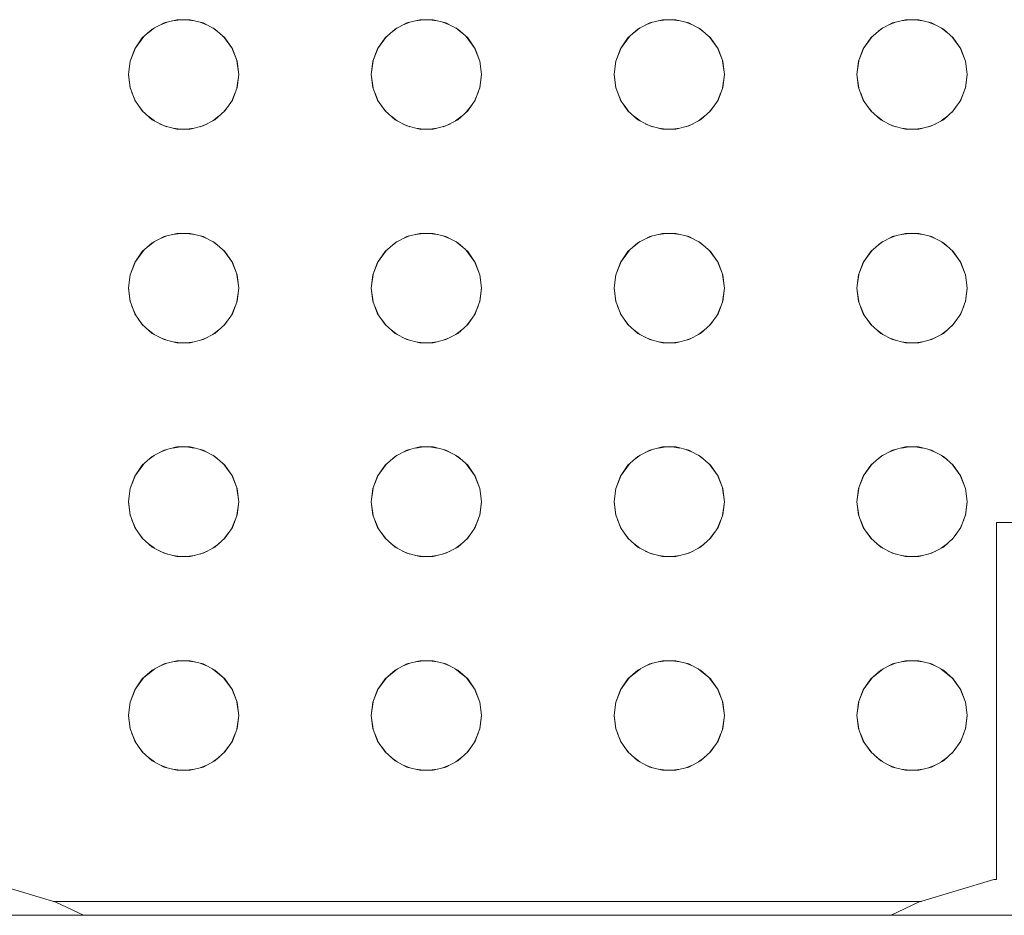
# Model space of a CAD drawing. Header units: millimetres. Extents: x 321 to 585, y -277 to 9.
# Tile 524 of 656: x 342.918 to 343.204, y -134.146 to -133.886. Entities that reach past the tile are written whole.
import ezdxf

# ---------------------------------------------------------------- set-up
doc = ezdxf.new("R2010")
doc.units = ezdxf.units.MM
doc.header["$MEASUREMENT"] = 0
doc.layers.add('IFC-Elemento construtivo genérico-Contorno', color=253, linetype='Continuous', lineweight=5)

msp = doc.modelspace()

# ---------------------------------------------------------------- linework, layer by layer
at = {"layer": 'IFC-Elemento construtivo genérico-Contorno', "lineweight": 5}
for p, q in [((342.95575, -133.88948), (342.95758, -133.88808)), ((342.95698, -133.8884), (342.9604, -133.8866)), ((342.95913, -133.88726), (342.96126, -133.88638)), ((342.9604, -133.8866), (342.96414, -133.88568)), ((342.96292, -133.88598), (342.96518, -133.88568)), ((342.96414, -133.88568), (342.968, -133.88568)), ((342.96696, -133.88568), (342.96921, -133.88597)), ((342.968, -133.88568), (342.97174, -133.8866)), ((342.97089, -133.88639), (342.97301, -133.88726)), ((342.97174, -133.8866), (342.97516, -133.8884)), ((342.97457, -133.88808), (342.97639, -133.88948)), ((343.02624, -133.88949), (343.02807, -133.88808)), ((343.02747, -133.8884), (343.03089, -133.8866)), ((343.02962, -133.88726), (343.03175, -133.88638)), ((343.03089, -133.8866), (343.03463, -133.88568)), ((343.03342, -133.88598), (343.03568, -133.88568)), ((343.03463, -133.88568), (343.03849, -133.88568)), ((343.03745, -133.88568), (343.03971, -133.88598)), ((343.03849, -133.88568), (343.04224, -133.8866)), ((343.04137, -133.88638), (343.0435, -133.88726)), ((343.04224, -133.8866), (343.04565, -133.8884)), ((343.04506, -133.88808), (343.04688, -133.88949)), ((343.09674, -133.88948), (343.09856, -133.88808)), ((343.09797, -133.8884), (343.10138, -133.8866)), ((343.10011, -133.88726), (343.10224, -133.88638)), ((343.10138, -133.8866), (343.10512, -133.88568)), ((343.10391, -133.88598), (343.10617, -133.88568)), ((343.10512, -133.88568), (343.10898, -133.88568)), ((343.10794, -133.88568), (343.1102, -133.88597)), ((343.10898, -133.88568), (343.11273, -133.8866)), ((343.11187, -133.88639), (343.11399, -133.88726)), ((343.11273, -133.8866), (343.11614, -133.8884)), ((343.11555, -133.88808), (343.11737, -133.88948)), ((343.16722, -133.88949), (343.16905, -133.88808)), ((343.16846, -133.8884), (343.17187, -133.8866)), ((343.17061, -133.88726), (343.17273, -133.88638)), ((343.17187, -133.8866), (343.17562, -133.88568)), ((343.1744, -133.88598), (343.17666, -133.88568)), ((343.17562, -133.88568), (343.17948, -133.88568)), ((343.17843, -133.88568), (343.18069, -133.88598)), ((343.17948, -133.88568), (343.18322, -133.8866)), ((343.18236, -133.88638), (343.18449, -133.88726)), ((343.18322, -133.8866), (343.18664, -133.8884)), ((343.18604, -133.88808), (343.18787, -133.88949)), ((342.9519, -133.89413), (342.95451, -133.89058)), ((342.9519, -133.89413), (342.95409, -133.89095)), ((342.95409, -133.89095), (342.95698, -133.8884)), ((342.97516, -133.8884), (342.97805, -133.89095)), ((342.97763, -133.89058), (342.98024, -133.89413)), ((342.97805, -133.89095), (342.98024, -133.89413)), ((343.0224, -133.89413), (343.02501, -133.89058)), ((343.0224, -133.89413), (343.02459, -133.89095)), ((343.02459, -133.89095), (343.02747, -133.8884)), ((343.04565, -133.8884), (343.04854, -133.89095)), ((343.04812, -133.89058), (343.05073, -133.89413)), ((343.04854, -133.89095), (343.05073, -133.89413)), ((343.09289, -133.89413), (343.09549, -133.89058)), ((343.09289, -133.89413), (343.09508, -133.89095)), ((343.09508, -133.89095), (343.09797, -133.8884)), ((343.11614, -133.8884), (343.11903, -133.89095)), ((343.11862, -133.89058), (343.12122, -133.89413)), ((343.11903, -133.89095), (343.12122, -133.89413)), ((343.16338, -133.89413), (343.16599, -133.89058)), ((343.16338, -133.89413), (343.16557, -133.89095)), ((343.16557, -133.89095), (343.16846, -133.8884)), ((343.18664, -133.8884), (343.18952, -133.89095)), ((343.18911, -133.89058), (343.19171, -133.89413)), ((343.18952, -133.89095), (343.19171, -133.89413)), ((342.95053, -133.89773), (342.95209, -133.89388)), ((342.98006, -133.89388), (342.98161, -133.89773)), ((343.02103, -133.89773), (343.02258, -133.89388)), ((343.05055, -133.89388), (343.0521, -133.89773)), ((343.09152, -133.89773), (343.09307, -133.89387)), ((343.12104, -133.89388), (343.12259, -133.89773)), ((343.16201, -133.89773), (343.16356, -133.89388)), ((343.19153, -133.89387), (343.19308, -133.89773)), ((342.95053, -133.89773), (342.9519, -133.89413)), ((342.98024, -133.89413), (342.98161, -133.89773)), ((343.02103, -133.89773), (343.0224, -133.89413)), ((343.05073, -133.89413), (343.0521, -133.89773)), ((343.09152, -133.89773), (343.09289, -133.89413)), ((343.12122, -133.89413), (343.12259, -133.89773)), ((343.16201, -133.89773), (343.16338, -133.89413)), ((343.19171, -133.89413), (343.19308, -133.89773)), ((342.95007, -133.90156), (342.95059, -133.89758)), ((342.95007, -133.90156), (342.95053, -133.89773)), ((342.98155, -133.89758), (342.98207, -133.90156)), ((342.98161, -133.89773), (342.98207, -133.90156)), ((343.02056, -133.90156), (343.02109, -133.89758)), ((343.02056, -133.90156), (343.02103, -133.89773)), ((343.05204, -133.89758), (343.05256, -133.90156)), ((343.0521, -133.89773), (343.05256, -133.90156)), ((343.09105, -133.90156), (343.09158, -133.89758)), ((343.09105, -133.90156), (343.09152, -133.89773)), ((343.12253, -133.89758), (343.12305, -133.90156)), ((343.12259, -133.89773), (343.12305, -133.90156)), ((343.16155, -133.90156), (343.16207, -133.89758)), ((343.16155, -133.90156), (343.16201, -133.89773)), ((343.19302, -133.89758), (343.19355, -133.90156)), ((343.19308, -133.89773), (343.19355, -133.90156)), ((342.95007, -133.90156), (342.9506, -133.90554)), ((342.95007, -133.90156), (342.95053, -133.90539)), ((342.98155, -133.90554), (342.98207, -133.90156)), ((342.98161, -133.90539), (342.98207, -133.90156)), ((343.02056, -133.90156), (343.02109, -133.90554)), ((343.02056, -133.90156), (343.02103, -133.90539)), ((343.05204, -133.90554), (343.05256, -133.90156)), ((343.0521, -133.90539), (343.05256, -133.90156)), ((343.09105, -133.90156), (343.09158, -133.90554)), ((343.09105, -133.90156), (343.09152, -133.90539)), ((343.12253, -133.90554), (343.12305, -133.90156)), ((343.12259, -133.90539), (343.12305, -133.90156)), ((343.16155, -133.90156), (343.16207, -133.90554)), ((343.16155, -133.90156), (343.16201, -133.90539)), ((343.19302, -133.90554), (343.19355, -133.90156)), ((343.19308, -133.90539), (343.19355, -133.90156)), ((342.95053, -133.90539), (342.9519, -133.909)), ((342.95106, -133.90676), (342.9521, -133.90928)), ((342.98004, -133.90928), (342.98108, -133.90676)), ((342.98024, -133.909), (342.98161, -133.90539)), ((343.02103, -133.90539), (343.0224, -133.909)), ((343.02155, -133.90676), (343.0226, -133.90929)), ((343.05053, -133.90928), (343.05158, -133.90676)), ((343.05073, -133.909), (343.0521, -133.90539)), ((343.09152, -133.90539), (343.09289, -133.909)), ((343.09203, -133.90674), (343.09309, -133.90929)), ((343.12102, -133.90928), (343.12207, -133.90676)), ((343.12122, -133.909), (343.12259, -133.90539)), ((343.16201, -133.90539), (343.16338, -133.909)), ((343.16253, -133.90676), (343.16358, -133.90929)), ((343.19151, -133.90929), (343.19257, -133.90674)), ((343.19171, -133.909), (343.19308, -133.90539)), ((342.9519, -133.909), (342.95409, -133.91217)), ((342.95297, -133.91053), (342.95448, -133.91252)), ((342.97766, -133.91252), (342.97917, -133.91053)), ((342.97805, -133.91217), (342.98024, -133.909)), ((343.0224, -133.909), (343.02459, -133.91217)), ((343.02345, -133.91053), (343.02498, -133.91252)), ((343.04815, -133.91252), (343.04966, -133.91054)), ((343.04854, -133.91217), (343.05073, -133.909)), ((343.09289, -133.909), (343.09508, -133.91217)), ((343.09394, -133.91052), (343.09546, -133.91252)), ((343.11865, -133.91252), (343.12016, -133.91053)), ((343.11903, -133.91217), (343.12122, -133.909)), ((343.16338, -133.909), (343.16557, -133.91217)), ((343.16443, -133.91053), (343.16596, -133.91252)), ((343.18914, -133.91252), (343.19066, -133.91052)), ((343.18952, -133.91217), (343.19171, -133.909)), ((342.95409, -133.91217), (342.95698, -133.91473)), ((342.95573, -133.91362), (342.9576, -133.91506)), ((342.97454, -133.91506), (342.97641, -133.91362)), ((342.97516, -133.91473), (342.97805, -133.91217)), ((343.02459, -133.91217), (343.02747, -133.91473)), ((343.02621, -133.91361), (343.02809, -133.91506)), ((343.04503, -133.91506), (343.04691, -133.91362)), ((343.04565, -133.91473), (343.04854, -133.91217)), ((343.09508, -133.91217), (343.09797, -133.91473)), ((343.09671, -133.91362), (343.09859, -133.91506)), ((343.11552, -133.91506), (343.1174, -133.91362)), ((343.11614, -133.91473), (343.11903, -133.91217)), ((343.16557, -133.91217), (343.16846, -133.91473)), ((343.1672, -133.91361), (343.16908, -133.91506)), ((343.18602, -133.91506), (343.18789, -133.91362)), ((343.18664, -133.91473), (343.18952, -133.91217)), ((342.95698, -133.91473), (342.9604, -133.91652)), ((342.95912, -133.91585), (342.96122, -133.91673)), ((342.9604, -133.91652), (342.96414, -133.91745)), ((342.968, -133.91745), (342.97174, -133.91652)), ((342.97092, -133.91673), (342.97302, -133.91586)), ((342.97174, -133.91652), (342.97516, -133.91473)), ((343.02747, -133.91473), (343.03089, -133.91652)), ((343.02961, -133.91586), (343.03171, -133.91673)), ((343.03089, -133.91652), (343.03463, -133.91745)), ((343.03849, -133.91745), (343.04224, -133.91652)), ((343.04141, -133.91673), (343.04351, -133.91586)), ((343.04224, -133.91652), (343.04565, -133.91473)), ((343.09797, -133.91473), (343.10138, -133.91652)), ((343.1001, -133.91585), (343.10221, -133.91673)), ((343.10138, -133.91652), (343.10512, -133.91745)), ((343.10898, -133.91745), (343.11273, -133.91652)), ((343.11191, -133.91673), (343.114, -133.91586)), ((343.11273, -133.91652), (343.11614, -133.91473)), ((343.16846, -133.91473), (343.17187, -133.91652)), ((343.1706, -133.91586), (343.1727, -133.91673)), ((343.17187, -133.91652), (343.17562, -133.91745)), ((343.17948, -133.91745), (343.18322, -133.91652)), ((343.1824, -133.91673), (343.18449, -133.91586)), ((343.18322, -133.91652), (343.18664, -133.91473)), ((342.96295, -133.91716), (342.96518, -133.91745)), ((342.96414, -133.91745), (342.968, -133.91745)), ((342.96696, -133.91745), (342.96918, -133.91716)), ((343.03345, -133.91716), (343.03568, -133.91745)), ((343.03463, -133.91745), (343.03849, -133.91745)), ((343.03745, -133.91745), (343.03968, -133.91716)), ((343.10394, -133.91716), (343.10617, -133.91745)), ((343.10512, -133.91745), (343.10898, -133.91745)), ((343.10794, -133.91745), (343.11017, -133.91716)), ((343.17443, -133.91716), (343.17666, -133.91745)), ((343.17562, -133.91745), (343.17948, -133.91745)), ((343.17843, -133.91745), (343.18066, -133.91716)), ((342.9604, -133.9486), (342.96414, -133.94768)), ((342.96299, -133.94797), (342.96517, -133.94768)), ((342.96414, -133.94768), (342.968, -133.94768)), ((342.96697, -133.94768), (342.96915, -133.94797)), ((342.968, -133.94768), (342.97174, -133.9486)), ((343.03089, -133.9486), (343.03463, -133.94768)), ((343.03348, -133.94797), (343.03566, -133.94768)), ((343.03463, -133.94768), (343.03849, -133.94768)), ((343.03747, -133.94768), (343.03964, -133.94797)), ((343.03849, -133.94768), (343.04224, -133.9486)), ((343.10138, -133.9486), (343.10512, -133.94768)), ((343.10397, -133.94797), (343.10615, -133.94768)), ((343.10512, -133.94768), (343.10898, -133.94768)), ((343.10796, -133.94768), (343.11013, -133.94797)), ((343.10898, -133.94768), (343.11273, -133.9486)), ((343.17187, -133.9486), (343.17562, -133.94768)), ((343.17447, -133.94797), (343.17664, -133.94768)), ((343.17562, -133.94768), (343.17948, -133.94768)), ((343.17845, -133.94768), (343.18063, -133.94797)), ((343.17948, -133.94768), (343.18322, -133.9486)), ((342.95409, -133.95296), (342.95698, -133.9504)), ((342.95575, -133.95148), (342.95758, -133.95008)), ((342.95698, -133.9504), (342.9604, -133.9486)), ((342.95915, -133.94925), (342.96121, -133.94841)), ((342.97094, -133.94841), (342.97298, -133.94925)), ((342.97174, -133.9486), (342.97516, -133.9504)), ((342.97457, -133.95008), (342.97639, -133.95148)), ((342.97516, -133.9504), (342.97805, -133.95296)), ((343.02459, -133.95296), (343.02747, -133.9504)), ((343.02624, -133.95149), (343.02807, -133.95008)), ((343.02747, -133.9504), (343.03089, -133.9486)), ((343.02965, -133.94925), (343.0317, -133.94841)), ((343.04142, -133.94841), (343.04348, -133.94925)), ((343.04224, -133.9486), (343.04565, -133.9504)), ((343.04506, -133.95008), (343.04688, -133.95149)), ((343.04565, -133.9504), (343.04854, -133.95296)), ((343.09508, -133.95296), (343.09797, -133.9504)), ((343.09674, -133.95148), (343.09856, -133.95008)), ((343.09797, -133.9504), (343.10138, -133.9486)), ((343.10013, -133.94925), (343.1022, -133.94841)), ((343.11192, -133.94841), (343.11397, -133.94925)), ((343.11273, -133.9486), (343.11614, -133.9504)), ((343.11555, -133.95008), (343.11737, -133.95148)), ((343.11614, -133.9504), (343.11903, -133.95296)), ((343.16557, -133.95296), (343.16846, -133.9504)), ((343.16722, -133.95149), (343.16905, -133.95008)), ((343.16846, -133.9504), (343.17187, -133.9486)), ((343.17063, -133.94925), (343.17269, -133.94841)), ((343.18241, -133.94841), (343.18446, -133.94925)), ((343.18322, -133.9486), (343.18664, -133.9504)), ((343.18604, -133.95008), (343.18787, -133.95149)), ((343.18664, -133.9504), (343.18952, -133.95296)), ((342.9519, -133.95613), (342.95451, -133.95258)), ((342.9519, -133.95613), (342.95409, -133.95296)), ((342.97763, -133.95258), (342.98024, -133.95613)), ((342.97805, -133.95296), (342.98024, -133.95613)), ((343.0224, -133.95613), (343.02501, -133.95258)), ((343.0224, -133.95613), (343.02459, -133.95296)), ((343.04812, -133.95258), (343.05073, -133.95613)), ((343.04854, -133.95296), (343.05073, -133.95613)), ((343.09289, -133.95613), (343.09549, -133.95258)), ((343.09289, -133.95613), (343.09508, -133.95296)), ((343.11862, -133.95258), (343.12122, -133.95613)), ((343.11903, -133.95296), (343.12122, -133.95613)), ((343.16338, -133.95613), (343.16599, -133.95258)), ((343.16338, -133.95613), (343.16557, -133.95296)), ((343.18911, -133.95258), (343.19171, -133.95613)), ((343.18952, -133.95296), (343.19171, -133.95613)), ((342.95053, -133.95973), (342.95209, -133.95589)), ((342.95053, -133.95973), (342.9519, -133.95613)), ((342.98006, -133.95589), (342.98161, -133.95973)), ((342.98024, -133.95613), (342.98161, -133.95973)), ((343.02103, -133.95973), (343.02258, -133.95589)), ((343.02103, -133.95973), (343.0224, -133.95613)), ((343.05055, -133.95589), (343.0521, -133.95973)), ((343.05073, -133.95613), (343.0521, -133.95973)), ((343.09152, -133.95973), (343.09307, -133.95588)), ((343.09152, -133.95973), (343.09289, -133.95613)), ((343.12104, -133.95589), (343.12259, -133.95973)), ((343.12122, -133.95613), (343.12259, -133.95973)), ((343.16201, -133.95973), (343.16356, -133.95589)), ((343.16201, -133.95973), (343.16338, -133.95613)), ((343.19153, -133.95588), (343.19308, -133.95973)), ((343.19171, -133.95613), (343.19308, -133.95973)), ((342.95007, -133.96356), (342.95059, -133.95959)), ((342.98155, -133.95959), (342.98207, -133.96356)), ((343.02056, -133.96356), (343.02109, -133.95959)), ((343.05204, -133.95959), (343.05256, -133.96356)), ((343.09105, -133.96356), (343.09158, -133.95959)), ((343.12253, -133.95959), (343.12305, -133.96356)), ((343.16155, -133.96356), (343.16207, -133.95959)), ((343.19302, -133.95959), (343.19355, -133.96356)), ((342.95007, -133.96356), (342.95053, -133.95973)), ((342.98161, -133.95973), (342.98207, -133.96356)), ((343.02056, -133.96356), (343.02103, -133.95973)), ((343.0521, -133.95973), (343.05256, -133.96356)), ((343.09105, -133.96356), (343.09152, -133.95973)), ((343.12259, -133.95973), (343.12305, -133.96356)), ((343.16155, -133.96356), (343.16201, -133.95973)), ((343.19308, -133.95973), (343.19355, -133.96356)), ((342.95007, -133.96356), (342.9506, -133.96755)), ((342.95007, -133.96356), (342.95053, -133.96739)), ((342.98155, -133.96755), (342.98207, -133.96356)), ((342.98161, -133.96739), (342.98207, -133.96356)), ((343.02056, -133.96356), (343.02109, -133.96755)), ((343.02056, -133.96356), (343.02103, -133.96739)), ((343.05204, -133.96755), (343.05256, -133.96356)), ((343.0521, -133.96739), (343.05256, -133.96356)), ((343.09105, -133.96356), (343.09158, -133.96755)), ((343.09105, -133.96356), (343.09152, -133.96739)), ((343.12253, -133.96755), (343.12305, -133.96356)), ((343.12259, -133.96739), (343.12305, -133.96356)), ((343.16155, -133.96356), (343.16207, -133.96755)), ((343.16155, -133.96356), (343.16201, -133.96739)), ((343.19302, -133.96755), (343.19355, -133.96356)), ((343.19308, -133.96739), (343.19355, -133.96356)), ((342.95053, -133.96739), (342.9519, -133.97099)), ((342.98024, -133.97099), (342.98161, -133.96739)), ((343.02103, -133.96739), (343.0224, -133.97099)), ((343.05073, -133.97099), (343.0521, -133.96739)), ((343.09152, -133.96739), (343.09289, -133.97099)), ((343.12122, -133.97099), (343.12259, -133.96739)), ((343.16201, -133.96739), (343.16338, -133.97099)), ((343.19171, -133.97099), (343.19308, -133.96739)), ((342.95107, -133.96881), (342.95209, -133.97127)), ((342.9519, -133.97099), (342.95409, -133.97417)), ((342.97805, -133.97417), (342.98024, -133.97099)), ((342.98005, -133.97127), (342.98107, -133.96881)), ((343.02157, -133.96881), (343.02258, -133.97127)), ((343.0224, -133.97099), (343.02459, -133.97417)), ((343.04854, -133.97417), (343.05073, -133.97099)), ((343.05054, -133.97127), (343.05156, -133.96881)), ((343.09205, -133.96879), (343.09308, -133.97128)), ((343.09289, -133.97099), (343.09508, -133.97417)), ((343.11903, -133.97417), (343.12122, -133.97099)), ((343.12103, -133.97127), (343.12205, -133.96881)), ((343.16255, -133.96881), (343.16357, -133.97127)), ((343.16338, -133.97099), (343.16557, -133.97417)), ((343.18952, -133.97417), (343.19171, -133.97099)), ((343.19152, -133.97128), (343.19255, -133.96879)), ((342.95303, -133.97263), (342.95446, -133.97449)), ((342.97769, -133.97449), (342.97911, -133.97263)), ((343.02352, -133.97262), (343.02495, -133.97449)), ((343.04818, -133.97449), (343.04959, -133.97263)), ((343.09401, -133.97261), (343.09544, -133.97449)), ((343.11867, -133.97449), (343.12009, -133.97263)), ((343.1645, -133.97262), (343.16594, -133.97449)), ((343.18916, -133.97449), (343.19059, -133.97261)), ((342.95409, -133.97417), (342.95698, -133.97673)), ((342.95581, -133.97569), (342.95757, -133.97704)), ((342.95698, -133.97673), (342.9604, -133.97852)), ((342.97174, -133.97852), (342.97516, -133.97673)), ((342.97457, -133.97704), (342.97633, -133.97569)), ((342.97516, -133.97673), (342.97805, -133.97417)), ((343.02459, -133.97417), (343.02747, -133.97673)), ((343.02629, -133.97568), (343.02806, -133.97704)), ((343.02747, -133.97673), (343.03089, -133.97852)), ((343.04224, -133.97852), (343.04565, -133.97673)), ((343.04506, -133.97704), (343.04683, -133.97568)), ((343.04565, -133.97673), (343.04854, -133.97417)), ((343.09508, -133.97417), (343.09797, -133.97673)), ((343.0968, -133.97569), (343.09855, -133.97704)), ((343.09797, -133.97673), (343.10138, -133.97852)), ((343.11273, -133.97852), (343.11614, -133.97673)), ((343.11556, -133.97704), (343.11731, -133.97569)), ((343.11614, -133.97673), (343.11903, -133.97417)), ((343.16557, -133.97417), (343.16846, -133.97673)), ((343.16728, -133.97568), (343.16905, -133.97704)), ((343.16846, -133.97673), (343.17187, -133.97852)), ((343.18322, -133.97852), (343.18664, -133.97673)), ((343.18605, -133.97704), (343.18781, -133.97568)), ((343.18664, -133.97673), (343.18952, -133.97417)), ((342.95915, -133.97787), (342.96121, -133.97872)), ((342.9604, -133.97852), (342.96414, -133.97944)), ((342.96299, -133.97916), (342.96517, -133.97944)), ((342.96414, -133.97944), (342.968, -133.97944)), ((342.96697, -133.97944), (342.96915, -133.97916)), ((342.968, -133.97944), (342.97174, -133.97852)), ((342.97094, -133.97872), (342.97298, -133.97787)), ((343.02965, -133.97787), (343.0317, -133.97872)), ((343.03089, -133.97852), (343.03463, -133.97944)), ((343.03348, -133.97916), (343.03566, -133.97944)), ((343.03463, -133.97944), (343.03849, -133.97944)), ((343.03747, -133.97944), (343.03964, -133.97916)), ((343.03849, -133.97944), (343.04224, -133.97852)), ((343.04142, -133.97872), (343.04348, -133.97787)), ((343.10013, -133.97787), (343.1022, -133.97872)), ((343.10138, -133.97852), (343.10512, -133.97944)), ((343.10397, -133.97916), (343.10615, -133.97944)), ((343.10512, -133.97944), (343.10898, -133.97944)), ((343.10796, -133.97944), (343.11013, -133.97916)), ((343.10898, -133.97944), (343.11273, -133.97852)), ((343.11192, -133.97872), (343.11397, -133.97787)), ((343.17063, -133.97787), (343.17269, -133.97872)), ((343.17187, -133.97852), (343.17562, -133.97944)), ((343.17447, -133.97916), (343.17664, -133.97944)), ((343.17562, -133.97944), (343.17948, -133.97944)), ((343.17845, -133.97944), (343.18063, -133.97916)), ((343.17948, -133.97944), (343.18322, -133.97852)), ((343.18241, -133.97872), (343.18446, -133.97787)), ((342.95698, -134.01239), (342.9604, -134.0106)), ((342.95912, -134.01128), (342.96122, -134.0104)), ((342.9604, -134.0106), (342.96414, -134.00967)), ((342.96295, -134.00997), (342.96518, -134.00967)), ((342.96414, -134.00967), (342.968, -134.00967)), ((342.96696, -134.00967), (342.96918, -134.00997)), ((342.968, -134.00967), (342.97174, -134.0106)), ((342.97092, -134.0104), (342.97302, -134.01127)), ((342.97174, -134.0106), (342.97516, -134.01239)), ((343.02747, -134.01239), (343.03089, -134.0106)), ((343.02961, -134.01127), (343.03171, -134.0104)), ((343.03089, -134.0106), (343.03463, -134.00967)), ((343.03345, -134.00997), (343.03568, -134.00967)), ((343.03463, -134.00967), (343.03849, -134.00967)), ((343.03745, -134.00967), (343.03968, -134.00997)), ((343.03849, -134.00967), (343.04224, -134.0106)), ((343.04141, -134.0104), (343.04351, -134.01127)), ((343.04224, -134.0106), (343.04565, -134.01239)), ((343.09797, -134.01239), (343.10138, -134.0106)), ((343.1001, -134.01128), (343.10221, -134.0104)), ((343.10138, -134.0106), (343.10512, -134.00967)), ((343.10394, -134.00997), (343.10617, -134.00967)), ((343.10512, -134.00967), (343.10898, -134.00967)), ((343.10794, -134.00967), (343.11017, -134.00997)), ((343.10898, -134.00967), (343.11273, -134.0106)), ((343.11191, -134.0104), (343.114, -134.01127)), ((343.11273, -134.0106), (343.11614, -134.01239)), ((343.16846, -134.01239), (343.17187, -134.0106)), ((343.1706, -134.01127), (343.1727, -134.0104)), ((343.17187, -134.0106), (343.17562, -134.00967)), ((343.17443, -134.00997), (343.17666, -134.00967)), ((343.17562, -134.00967), (343.17948, -134.00967)), ((343.17843, -134.00967), (343.18066, -134.00997)), ((343.17948, -134.00967), (343.18322, -134.0106)), ((343.1824, -134.0104), (343.18449, -134.01127)), ((343.18322, -134.0106), (343.18664, -134.01239)), ((342.95409, -134.01495), (342.95698, -134.01239)), ((342.95573, -134.0135), (342.9576, -134.01207)), ((342.97454, -134.01207), (342.97641, -134.0135)), ((342.97516, -134.01239), (342.97805, -134.01495)), ((343.02459, -134.01495), (343.02747, -134.01239)), ((343.02621, -134.01351), (343.02809, -134.01207)), ((343.04503, -134.01207), (343.04691, -134.0135)), ((343.04565, -134.01239), (343.04854, -134.01495)), ((343.09508, -134.01495), (343.09797, -134.01239)), ((343.09671, -134.0135), (343.09859, -134.01207)), ((343.11552, -134.01207), (343.1174, -134.0135)), ((343.11614, -134.01239), (343.11903, -134.01495)), ((343.16557, -134.01495), (343.16846, -134.01239)), ((343.1672, -134.01351), (343.16908, -134.01207)), ((343.18602, -134.01207), (343.18789, -134.0135)), ((343.18664, -134.01239), (343.18952, -134.01495)), ((342.9519, -134.01812), (342.95451, -134.01458)), ((342.9519, -134.01812), (342.95409, -134.01495)), ((342.97763, -134.01458), (342.98024, -134.01812)), ((342.97805, -134.01495), (342.98024, -134.01812)), ((343.0224, -134.01812), (343.02501, -134.01458)), ((343.0224, -134.01812), (343.02459, -134.01495)), ((343.04812, -134.01458), (343.05073, -134.01812)), ((343.04854, -134.01495), (343.05073, -134.01812)), ((343.09289, -134.01812), (343.09549, -134.01458)), ((343.09289, -134.01812), (343.09508, -134.01495)), ((343.11862, -134.01458), (343.12122, -134.01812)), ((343.11903, -134.01495), (343.12122, -134.01812)), ((343.16338, -134.01812), (343.16599, -134.01458)), ((343.16338, -134.01812), (343.16557, -134.01495)), ((343.18911, -134.01458), (343.19171, -134.01812)), ((343.18952, -134.01495), (343.19171, -134.01812)), ((342.95053, -134.02174), (342.95209, -134.01787)), ((342.95053, -134.02174), (342.9519, -134.01812)), ((342.98005, -134.01787), (342.98161, -134.02174)), ((342.98024, -134.01812), (342.98161, -134.02174)), ((343.02103, -134.02174), (343.02259, -134.01787)), ((343.02103, -134.02174), (343.0224, -134.01812)), ((343.05054, -134.01787), (343.0521, -134.02174)), ((343.05073, -134.01812), (343.0521, -134.02174)), ((343.09152, -134.02174), (343.09308, -134.01786)), ((343.09152, -134.02174), (343.09289, -134.01812)), ((343.12103, -134.01787), (343.12259, -134.02174)), ((343.12122, -134.01812), (343.12259, -134.02174)), ((343.16201, -134.02174), (343.16357, -134.01787)), ((343.16201, -134.02174), (343.16338, -134.01812)), ((343.19152, -134.01786), (343.19308, -134.02174)), ((343.19171, -134.01812), (343.19308, -134.02174)), ((342.95007, -134.02556), (342.95059, -134.02159)), ((342.95007, -134.02556), (342.95053, -134.02174)), ((342.98155, -134.02159), (342.98207, -134.02556)), ((342.98161, -134.02174), (342.98207, -134.02556)), ((343.02056, -134.02556), (343.02109, -134.02159)), ((343.02056, -134.02556), (343.02103, -134.02174)), ((343.05204, -134.02159), (343.05256, -134.02556)), ((343.0521, -134.02174), (343.05256, -134.02556)), ((343.09105, -134.02556), (343.09158, -134.02159)), ((343.09105, -134.02556), (343.09152, -134.02174)), ((343.12253, -134.02159), (343.12305, -134.02556)), ((343.12259, -134.02174), (343.12305, -134.02556)), ((343.16155, -134.02556), (343.16207, -134.02159)), ((343.16155, -134.02556), (343.16201, -134.02174)), ((343.19302, -134.02159), (343.19355, -134.02556)), ((343.19308, -134.02174), (343.19355, -134.02556)), ((342.95007, -134.02556), (342.9506, -134.02955)), ((342.95007, -134.02556), (342.95053, -134.02939)), ((342.98155, -134.02955), (342.98207, -134.02556)), ((342.98161, -134.02939), (342.98207, -134.02556)), ((343.02056, -134.02556), (343.02109, -134.02955)), ((343.02056, -134.02556), (343.02103, -134.02939)), ((343.05204, -134.02955), (343.05256, -134.02556)), ((343.0521, -134.02939), (343.05256, -134.02556)), ((343.09105, -134.02556), (343.09158, -134.02955)), ((343.09105, -134.02556), (343.09152, -134.02939)), ((343.12253, -134.02955), (343.12305, -134.02556)), ((343.12259, -134.02939), (343.12305, -134.02556)), ((343.16155, -134.02556), (343.16207, -134.02955)), ((343.16155, -134.02556), (343.16201, -134.02939)), ((343.19302, -134.02955), (343.19355, -134.02556)), ((343.19308, -134.02939), (343.19355, -134.02556)), ((342.95053, -134.02939), (342.9519, -134.03299)), ((342.95107, -134.03081), (342.95209, -134.03327)), ((342.98005, -134.03327), (342.98107, -134.03081)), ((342.98024, -134.03299), (342.98161, -134.02939)), ((343.02103, -134.02939), (343.0224, -134.03299)), ((343.02157, -134.03081), (343.02258, -134.03327)), ((343.05054, -134.03327), (343.05156, -134.03081)), ((343.05073, -134.03299), (343.0521, -134.02939)), ((343.09152, -134.02939), (343.09289, -134.03299)), ((343.09205, -134.03079), (343.09308, -134.03328)), ((343.12103, -134.03327), (343.12205, -134.03081)), ((343.12122, -134.03299), (343.12259, -134.02939)), ((343.16201, -134.02939), (343.16338, -134.03299)), ((343.16255, -134.03081), (343.16357, -134.03327)), ((343.19152, -134.03328), (343.19255, -134.03079)), ((343.19171, -134.03299), (343.19308, -134.02939)), ((342.9519, -134.03299), (342.95409, -134.03617)), ((342.97805, -134.03617), (342.98024, -134.03299)), ((343.0224, -134.03299), (343.02459, -134.03617)), ((343.04854, -134.03617), (343.05073, -134.03299)), ((343.09289, -134.03299), (343.09508, -134.03617)), ((343.11903, -134.03617), (343.12122, -134.03299)), ((343.16338, -134.03299), (343.16557, -134.03617)), ((343.18952, -134.03617), (343.19171, -134.03299)), ((343.20204, -134.13518), (343.20204, -134.03156)), ((343.20204, -134.03156), (343.20361, -134.03156)), ((343.20361, -134.03156), (343.2082, -134.03156)), ((342.95301, -134.0346), (342.95448, -134.03651)), ((342.95409, -134.03617), (342.95698, -134.03873)), ((342.97516, -134.03873), (342.97805, -134.03617)), ((342.97767, -134.03651), (342.97913, -134.0346)), ((343.0235, -134.03459), (343.02497, -134.03651)), ((343.02459, -134.03617), (343.02747, -134.03873)), ((343.04565, -134.03873), (343.04854, -134.03617)), ((343.04816, -134.03651), (343.04962, -134.03461)), ((343.09398, -134.03459), (343.09546, -134.03651)), ((343.09508, -134.03617), (343.09797, -134.03873)), ((343.11614, -134.03873), (343.11903, -134.03617)), ((343.11865, -134.03651), (343.12011, -134.0346)), ((343.16448, -134.03459), (343.16596, -134.03651)), ((343.16557, -134.03617), (343.16846, -134.03873)), ((343.18664, -134.03873), (343.18952, -134.03617)), ((343.18914, -134.03651), (343.19062, -134.03459)), ((342.95575, -134.03764), (342.95758, -134.03904)), ((342.95698, -134.03873), (342.9604, -134.04052)), ((342.97174, -134.04052), (342.97516, -134.03873)), ((342.97457, -134.03904), (342.97639, -134.03764)), ((343.02624, -134.03763), (343.02807, -134.03904)), ((343.02747, -134.03873), (343.03089, -134.04052)), ((343.04224, -134.04052), (343.04565, -134.03873)), ((343.04506, -134.03904), (343.04688, -134.03763)), ((343.09674, -134.03764), (343.09856, -134.03904)), ((343.09797, -134.03873), (343.10138, -134.04052)), ((343.11273, -134.04052), (343.11614, -134.03873)), ((343.11555, -134.03904), (343.11737, -134.03764)), ((343.16722, -134.03763), (343.16905, -134.03904)), ((343.16846, -134.03873), (343.17187, -134.04052)), ((343.18322, -134.04052), (343.18664, -134.03873)), ((343.18604, -134.03904), (343.18787, -134.03763)), ((342.95913, -134.03986), (342.96126, -134.04074)), ((342.9604, -134.04052), (342.96414, -134.04144)), ((342.96292, -134.04114), (342.96518, -134.04144)), ((342.96414, -134.04144), (342.968, -134.04144)), ((342.96696, -134.04144), (342.96921, -134.04115)), ((342.968, -134.04144), (342.97174, -134.04052)), ((342.97089, -134.04073), (342.97301, -134.03986)), ((343.02962, -134.03986), (343.03175, -134.04074)), ((343.03089, -134.04052), (343.03463, -134.04144)), ((343.03342, -134.04114), (343.03568, -134.04144)), ((343.03463, -134.04144), (343.03849, -134.04144)), ((343.03745, -134.04144), (343.03971, -134.04114)), ((343.03849, -134.04144), (343.04224, -134.04052)), ((343.04137, -134.04074), (343.0435, -134.03986)), ((343.10011, -134.03986), (343.10224, -134.04074)), ((343.10138, -134.04052), (343.10512, -134.04144)), ((343.10391, -134.04114), (343.10617, -134.04144)), ((343.10512, -134.04144), (343.10898, -134.04144)), ((343.10794, -134.04144), (343.1102, -134.04115)), ((343.10898, -134.04144), (343.11273, -134.04052)), ((343.11187, -134.04073), (343.11399, -134.03986)), ((343.17061, -134.03986), (343.17273, -134.04074)), ((343.17187, -134.04052), (343.17562, -134.04144)), ((343.1744, -134.04114), (343.17666, -134.04144)), ((343.17562, -134.04144), (343.17948, -134.04144)), ((343.17843, -134.04144), (343.18069, -134.04114)), ((343.17948, -134.04144), (343.18322, -134.04052)), ((343.18236, -134.04074), (343.18449, -134.03986)), ((342.95698, -134.07439), (342.9604, -134.0726)), ((342.95912, -134.07328), (342.96122, -134.0724)), ((342.9604, -134.0726), (342.96414, -134.07168)), ((342.96295, -134.07197), (342.96518, -134.07168)), ((342.96414, -134.07168), (342.968, -134.07168)), ((342.96696, -134.07168), (342.96918, -134.07197)), ((342.968, -134.07168), (342.97174, -134.0726)), ((342.97092, -134.0724), (342.97302, -134.07327)), ((342.97174, -134.0726), (342.97516, -134.07439)), ((343.02747, -134.07439), (343.03089, -134.0726)), ((343.02961, -134.07327), (343.03171, -134.0724)), ((343.03089, -134.0726), (343.03463, -134.07168)), ((343.03345, -134.07197), (343.03568, -134.07168)), ((343.03463, -134.07168), (343.03849, -134.07168)), ((343.03745, -134.07168), (343.03968, -134.07197)), ((343.03849, -134.07168), (343.04224, -134.0726)), ((343.04141, -134.0724), (343.04351, -134.07327)), ((343.04224, -134.0726), (343.04565, -134.07439)), ((343.09797, -134.07439), (343.10138, -134.0726)), ((343.1001, -134.07328), (343.10221, -134.0724)), ((343.10138, -134.0726), (343.10512, -134.07168)), ((343.10394, -134.07197), (343.10617, -134.07168)), ((343.10512, -134.07168), (343.10898, -134.07168)), ((343.10794, -134.07168), (343.11017, -134.07197)), ((343.10898, -134.07168), (343.11273, -134.0726)), ((343.11191, -134.0724), (343.114, -134.07327)), ((343.11273, -134.0726), (343.11614, -134.07439)), ((343.16846, -134.07439), (343.17187, -134.0726)), ((343.1706, -134.07327), (343.1727, -134.0724)), ((343.17187, -134.0726), (343.17562, -134.07168)), ((343.17443, -134.07197), (343.17666, -134.07168)), ((343.17562, -134.07168), (343.17948, -134.07168)), ((343.17843, -134.07168), (343.18066, -134.07197)), ((343.17948, -134.07168), (343.18322, -134.0726)), ((343.1824, -134.0724), (343.18449, -134.07327)), ((343.18322, -134.0726), (343.18664, -134.07439)), ((342.9519, -134.08012), (342.95446, -134.07666)), ((342.95409, -134.07695), (342.95768, -134.07402)), ((342.95409, -134.07695), (342.95698, -134.07439)), ((342.97446, -134.07403), (342.97805, -134.07695)), ((342.97516, -134.07439), (342.97805, -134.07695)), ((342.97769, -134.07666), (342.98024, -134.08012)), ((343.0224, -134.08012), (343.02495, -134.07665)), ((343.02459, -134.07695), (343.02817, -134.07403)), ((343.02459, -134.07695), (343.02747, -134.07439)), ((343.04495, -134.07403), (343.04854, -134.07695)), ((343.04565, -134.07439), (343.04854, -134.07695)), ((343.04818, -134.07666), (343.05073, -134.08012)), ((343.09289, -134.08012), (343.09544, -134.07666)), ((343.09508, -134.07695), (343.09867, -134.07402)), ((343.09508, -134.07695), (343.09797, -134.07439)), ((343.11544, -134.07403), (343.11903, -134.07695)), ((343.11614, -134.07439), (343.11903, -134.07695)), ((343.11867, -134.07666), (343.12122, -134.08012)), ((343.16338, -134.08012), (343.16594, -134.07665)), ((343.16557, -134.07695), (343.16916, -134.07403)), ((343.16557, -134.07695), (343.16846, -134.07439)), ((343.18594, -134.07403), (343.18952, -134.07695)), ((343.18664, -134.07439), (343.18952, -134.07695)), ((343.18916, -134.07666), (343.19171, -134.08012)), ((342.9519, -134.08012), (342.95409, -134.07695)), ((342.97805, -134.07695), (342.98024, -134.08012)), ((343.0224, -134.08012), (343.02459, -134.07695)), ((343.04854, -134.07695), (343.05073, -134.08012)), ((343.09289, -134.08012), (343.09508, -134.07695)), ((343.11903, -134.07695), (343.12122, -134.08012)), ((343.16338, -134.08012), (343.16557, -134.07695)), ((343.18952, -134.07695), (343.19171, -134.08012)), ((342.95053, -134.08374), (342.95209, -134.07988)), ((342.95053, -134.08374), (342.9519, -134.08012)), ((342.98006, -134.07988), (342.98161, -134.08374)), ((342.98024, -134.08012), (342.98161, -134.08374)), ((343.02103, -134.08374), (343.02258, -134.07988)), ((343.02103, -134.08374), (343.0224, -134.08012)), ((343.05055, -134.07988), (343.0521, -134.08374)), ((343.05073, -134.08012), (343.0521, -134.08374)), ((343.09152, -134.08374), (343.09307, -134.07987)), ((343.09152, -134.08374), (343.09289, -134.08012)), ((343.12104, -134.07988), (343.12259, -134.08374)), ((343.12122, -134.08012), (343.12259, -134.08374)), ((343.16201, -134.08374), (343.16356, -134.07988)), ((343.16201, -134.08374), (343.16338, -134.08012)), ((343.19153, -134.07987), (343.19308, -134.08374)), ((343.19171, -134.08012), (343.19308, -134.08374)), ((342.95007, -134.08757), (342.95059, -134.08359)), ((342.95007, -134.08757), (342.95053, -134.08374)), ((342.98155, -134.08359), (342.98207, -134.08757)), ((342.98161, -134.08374), (342.98207, -134.08757)), ((343.02056, -134.08757), (343.02109, -134.08359)), ((343.02056, -134.08757), (343.02103, -134.08374)), ((343.05204, -134.08359), (343.05256, -134.08757)), ((343.0521, -134.08374), (343.05256, -134.08757)), ((343.09105, -134.08757), (343.09158, -134.08359)), ((343.09105, -134.08757), (343.09152, -134.08374)), ((343.12253, -134.08359), (343.12305, -134.08757)), ((343.12259, -134.08374), (343.12305, -134.08757)), ((343.16155, -134.08757), (343.16207, -134.08359)), ((343.16155, -134.08757), (343.16201, -134.08374)), ((343.19302, -134.08359), (343.19355, -134.08757)), ((343.19308, -134.08374), (343.19355, -134.08757)), ((342.95007, -134.08757), (342.9506, -134.09155)), ((342.95007, -134.08757), (342.95053, -134.09139)), ((342.98155, -134.09155), (342.98207, -134.08757)), ((342.98161, -134.09139), (342.98207, -134.08757)), ((343.02056, -134.08757), (343.02109, -134.09155)), ((343.02056, -134.08757), (343.02103, -134.09139)), ((343.05204, -134.09155), (343.05256, -134.08757)), ((343.0521, -134.09139), (343.05256, -134.08757)), ((343.09105, -134.08757), (343.09158, -134.09155)), ((343.09105, -134.08757), (343.09152, -134.09139)), ((343.12253, -134.09155), (343.12305, -134.08757)), ((343.12259, -134.09139), (343.12305, -134.08757)), ((343.16155, -134.08757), (343.16207, -134.09155)), ((343.16155, -134.08757), (343.16201, -134.09139)), ((343.19302, -134.09155), (343.19355, -134.08757)), ((343.19308, -134.09139), (343.19355, -134.08757)), ((342.95053, -134.09139), (342.9519, -134.095)), ((342.95107, -134.09281), (342.95209, -134.09527)), ((342.98005, -134.09527), (342.98107, -134.09281)), ((342.98024, -134.095), (342.98161, -134.09139)), ((343.02103, -134.09139), (343.0224, -134.095)), ((343.02157, -134.09281), (343.02258, -134.09527)), ((343.05054, -134.09527), (343.05156, -134.09281)), ((343.05073, -134.095), (343.0521, -134.09139)), ((343.09152, -134.09139), (343.09289, -134.095)), ((343.09205, -134.09279), (343.09308, -134.09528)), ((343.12103, -134.09527), (343.12205, -134.09281)), ((343.12122, -134.095), (343.12259, -134.09139)), ((343.16201, -134.09139), (343.16338, -134.095)), ((343.16255, -134.09281), (343.16357, -134.09527)), ((343.19152, -134.09528), (343.19255, -134.09279)), ((343.19171, -134.095), (343.19308, -134.09139)), ((342.9519, -134.095), (342.95409, -134.09817)), ((342.95301, -134.0966), (342.95448, -134.09851)), ((342.97767, -134.09851), (342.97913, -134.0966)), ((342.97805, -134.09817), (342.98024, -134.095)), ((343.0224, -134.095), (343.02459, -134.09817)), ((343.0235, -134.09659), (343.02497, -134.09851)), ((343.04816, -134.09851), (343.04962, -134.09661)), ((343.04854, -134.09817), (343.05073, -134.095)), ((343.09289, -134.095), (343.09508, -134.09817)), ((343.09398, -134.09659), (343.09546, -134.09851)), ((343.11865, -134.09851), (343.12011, -134.0966)), ((343.11903, -134.09817), (343.12122, -134.095)), ((343.16338, -134.095), (343.16557, -134.09817)), ((343.16448, -134.09659), (343.16596, -134.09851)), ((343.18914, -134.09851), (343.19062, -134.09659)), ((343.18952, -134.09817), (343.19171, -134.095)), ((342.95409, -134.09817), (342.95698, -134.10073)), ((342.95575, -134.09965), (342.95758, -134.10104)), ((342.97457, -134.10104), (342.97639, -134.09965)), ((342.97516, -134.10073), (342.97805, -134.09817)), ((343.02459, -134.09817), (343.02747, -134.10073)), ((343.02624, -134.09964), (343.02807, -134.10104)), ((343.04506, -134.10104), (343.04688, -134.09964)), ((343.04565, -134.10073), (343.04854, -134.09817)), ((343.09508, -134.09817), (343.09797, -134.10073)), ((343.09674, -134.09965), (343.09856, -134.10104)), ((343.11555, -134.10104), (343.11737, -134.09965)), ((343.11614, -134.10073), (343.11903, -134.09817)), ((343.16557, -134.09817), (343.16846, -134.10073)), ((343.16722, -134.09964), (343.16905, -134.10104)), ((343.18604, -134.10104), (343.18787, -134.09964)), ((343.18664, -134.10073), (343.18952, -134.09817)), ((342.95698, -134.10073), (342.9604, -134.10253)), ((342.95913, -134.10186), (342.96126, -134.10274)), ((342.9604, -134.10253), (342.96414, -134.10344)), ((342.968, -134.10344), (342.97174, -134.10253)), ((342.97089, -134.10273), (342.97301, -134.10186)), ((342.97174, -134.10253), (342.97516, -134.10073)), ((343.02747, -134.10073), (343.03089, -134.10253)), ((343.02962, -134.10186), (343.03175, -134.10274)), ((343.03089, -134.10253), (343.03463, -134.10344)), ((343.03849, -134.10344), (343.04224, -134.10253)), ((343.04137, -134.10274), (343.0435, -134.10186)), ((343.04224, -134.10253), (343.04565, -134.10073)), ((343.09797, -134.10073), (343.10138, -134.10253)), ((343.10011, -134.10186), (343.10224, -134.10274)), ((343.10138, -134.10253), (343.10512, -134.10344)), ((343.10898, -134.10344), (343.11273, -134.10253)), ((343.11187, -134.10273), (343.11399, -134.10186)), ((343.11273, -134.10253), (343.11614, -134.10073)), ((343.16846, -134.10073), (343.17187, -134.10253)), ((343.17061, -134.10186), (343.17273, -134.10274)), ((343.17187, -134.10253), (343.17562, -134.10344)), ((343.17948, -134.10344), (343.18322, -134.10253)), ((343.18236, -134.10274), (343.18449, -134.10186)), ((343.18322, -134.10253), (343.18664, -134.10073)), ((342.96292, -134.10314), (342.96518, -134.10344)), ((342.96414, -134.10344), (342.968, -134.10344)), ((342.96696, -134.10344), (342.96921, -134.10315)), ((343.03342, -134.10314), (343.03568, -134.10344)), ((343.03463, -134.10344), (343.03849, -134.10344)), ((343.03745, -134.10344), (343.03971, -134.10314)), ((343.10391, -134.10314), (343.10617, -134.10344)), ((343.10512, -134.10344), (343.10898, -134.10344)), ((343.10794, -134.10344), (343.1102, -134.10315)), ((343.1744, -134.10314), (343.17666, -134.10344)), ((343.17562, -134.10344), (343.17948, -134.10344)), ((343.17843, -134.10344), (343.18069, -134.10314)), ((342.90716, -134.13518), (342.92902, -134.1418)), ((343.17943, -134.1418), (343.20129, -134.13518)), ((343.20129, -134.13518), (343.20204, -134.13518)), ((342.92821, -134.14156), (343.18024, -134.14156)), ((342.92902, -134.1418), (342.93698, -134.14556)), ((343.17147, -134.14556), (343.17943, -134.1418)), ((342.56204, -134.14556), (343.93404, -134.14556))]:
    msp.add_line(p, q, dxfattribs=at)

doc.saveas('drawing.dxf')
